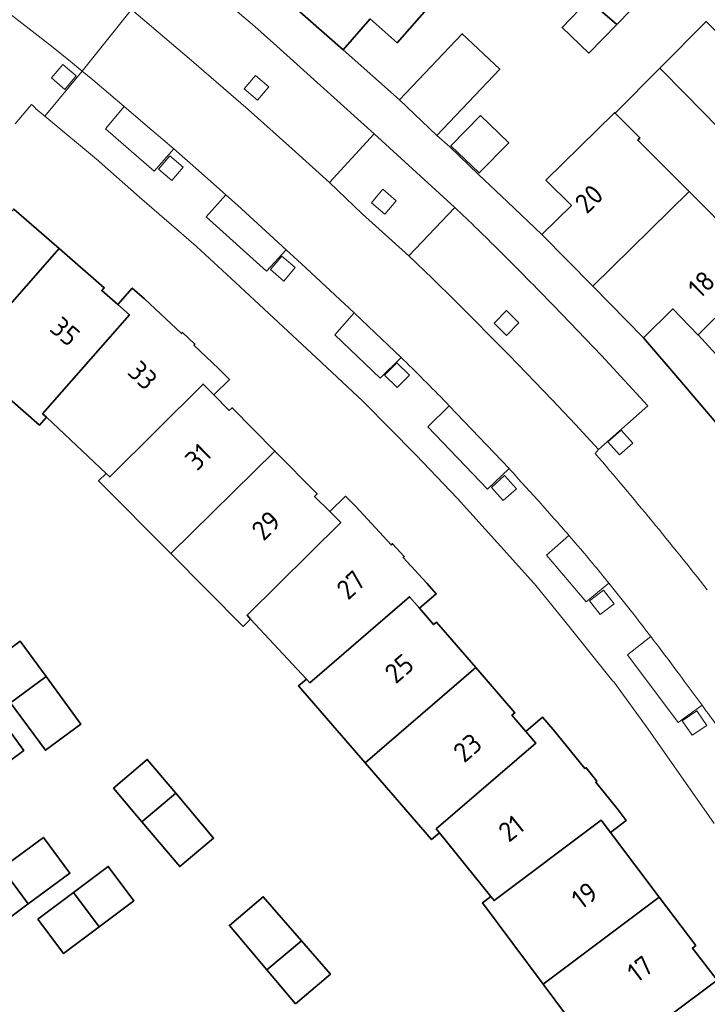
# Model space of a CAD drawing. Extents: x 150256 to 156914, y 461459 to 469481.
# Tile 675 of 731: x 154681 to 154728, y 468368 to 468435. Entities that reach past the tile are written whole.
import ezdxf
from ezdxf.enums import TextEntityAlignment as Align

# ---------------------------------------------------------------- set-up
doc = ezdxf.new("R2010")
doc.units = 0
doc.header["$LTSCALE"] = 0.75
for name, color, linetype, lineweight in [('B-RO-GR-GROENVOORZIENING-GV', 251, 'CONTINUOUS', 18), ('B-RO-OG-BEBOUWING-GV', 6, 'CONTINUOUS', 35), ('B-RO-OG-BEBOUWING-T18', 1, 'CONTINUOUS', 18), ('B-RO-VH-VERHARDING_BETONSTRAATSTEEN-GV', 251, 'CONTINUOUS', 18)]:
    doc.layers.add(name, color=color, linetype=linetype, lineweight=lineweight)
doc.styles.add('NLCS-ISO-M200-T18', font='NLCS-ISO.ttf', dxfattribs={"height": 360})

msp = doc.modelspace()

# ---------------------------------------------------------------- linework, layer by layer
at = {"layer": 'B-RO-GR-GROENVOORZIENING-GV'}
for points in [[(154684.397, 468430.33), (154685.177, 468431.243), (154684.265, 468432.023), (154683.485, 468431.11)], [(154684.397, 468430.33), (154685.177, 468431.243), (154684.265, 468432.023), (154683.485, 468431.11)], [(154697.552, 468429.595), (154698.332, 468430.508), (154697.42, 468431.287), (154696.641, 468430.374)], [(154697.552, 468429.595), (154698.332, 468430.508), (154697.42, 468431.287), (154696.641, 468430.374)], [(154691.701, 468424.106), (154692.481, 468425.019), (154691.569, 468425.798), (154690.789, 468424.885)], [(154691.701, 468424.106), (154692.481, 468425.019), (154691.569, 468425.798), (154690.789, 468424.885)], [(154706.232, 468421.815), (154707.012, 468422.727), (154706.1, 468423.507), (154705.321, 468422.594)], [(154706.232, 468421.815), (154707.012, 468422.727), (154706.1, 468423.507), (154705.321, 468422.594)], [(154699.343, 468417.25), (154700.123, 468418.163), (154699.211, 468418.942), (154698.431, 468418.029)], [(154699.343, 468417.25), (154700.123, 468418.163), (154699.211, 468418.942), (154698.431, 468418.029)], [(154714.551, 468413.529), (154715.393, 468414.385), (154714.537, 468415.227), (154713.696, 468414.37)], [(154714.551, 468413.529), (154715.393, 468414.385), (154714.537, 468415.227), (154713.696, 468414.37)], [(154707.08, 468409.977), (154707.922, 468410.834), (154707.067, 468411.675), (154706.225, 468410.819)], [(154707.08, 468409.977), (154707.922, 468410.834), (154707.067, 468411.675), (154706.225, 468410.819)], [(154722.27, 468405.378), (154723.163, 468406.18), (154722.362, 468407.073), (154721.468, 468406.271)], [(154722.27, 468405.378), (154723.163, 468406.18), (154722.362, 468407.073), (154721.468, 468406.271)], [(154714.323, 468402.273), (154715.217, 468403.075), (154714.416, 468403.968), (154713.522, 468403.166)], [(154714.323, 468402.273), (154715.217, 468403.075), (154714.416, 468403.968), (154713.522, 468403.166)], [(154720.947, 468394.479), (154721.898, 468395.212), (154721.165, 468396.162), (154720.214, 468395.43)], [(154720.947, 468394.479), (154721.898, 468395.212), (154721.165, 468396.162), (154720.214, 468395.43)], [(154727.225, 468386.245), (154728.216, 468386.923), (154727.538, 468387.913), (154726.548, 468387.234)], [(154727.225, 468386.245), (154728.216, 468386.923), (154727.538, 468387.913), (154726.548, 468387.234)]]:
    msp.add_lwpolyline(points, close=True, dxfattribs=at)
at = {"layer": 'B-RO-OG-BEBOUWING-GV'}
for points in [[(154705.731, 468443.187), (154699.69, 468436.271), (154703.406, 468433.018), (154705.243, 468435.137), (154707.09, 468433.506), (154711.288, 468438.316)], [(154705.731, 468443.187), (154699.69, 468436.271), (154703.406, 468433.018), (154705.243, 468435.137), (154707.09, 468433.506), (154711.288, 468438.316)], [(154722.074, 468434.763), (154724.014, 468436.764), (154722.139, 468438.532), (154720.152, 468436.45)], [(154722.074, 468434.763), (154724.014, 468436.764), (154722.139, 468438.532), (154720.152, 468436.45)], [(154722.074, 468434.763), (154720.152, 468436.45), (154718.345, 468434.557), (154720.168, 468432.8)], [(154722.074, 468434.763), (154720.152, 468436.45), (154718.345, 468434.557), (154720.168, 468432.8)], [(154736.85, 468426.151), (154729.936, 468433.205), (154728.168, 468434.955), (154725.019, 468431.779), (154726.725, 468430.041), (154733.64, 468422.998)], [(154736.85, 468426.151), (154729.936, 468433.205), (154728.168, 468434.955), (154725.019, 468431.779), (154726.725, 468430.041), (154733.64, 468422.998)], [(154709.798, 468427.182), (154714.084, 468431.703), (154711.521, 468434.13), (154707.235, 468429.609)], [(154709.798, 468427.182), (154714.084, 468431.703), (154711.521, 468434.13), (154707.235, 468429.609)], [(154727.005, 468423.359), (154730.467, 468419.881), (154730.565, 468419.978), (154733.64, 468422.998), (154726.725, 468430.041), (154725.019, 468431.779), (154721.961, 468428.696), (154723.656, 468427.016), (154723.509, 468426.871)], [(154727.005, 468423.359), (154730.467, 468419.881), (154730.565, 468419.978), (154733.64, 468422.998), (154726.725, 468430.041), (154725.019, 468431.779), (154721.961, 468428.696), (154723.656, 468427.016), (154723.509, 468426.871)], [(154712.762, 468428.537), (154710.756, 468426.484), (154712.689, 468424.626), (154714.703, 468426.671)], [(154712.762, 468428.537), (154710.756, 468426.484), (154712.689, 468424.626), (154714.703, 468426.671)], [(154720.432, 468416.898), (154727.005, 468423.359), (154723.509, 468426.871), (154723.656, 468427.016), (154721.961, 468428.696), (154721.919, 468428.737), (154717.239, 468424.125), (154718.978, 468422.403), (154716.966, 468420.42)], [(154720.432, 468416.898), (154727.005, 468423.359), (154723.509, 468426.871), (154723.656, 468427.016), (154721.961, 468428.696), (154721.919, 468428.737), (154717.239, 468424.125), (154718.978, 468422.403), (154716.966, 468420.42)], [(154677.432, 468411.99), (154683.998, 468419.472), (154680.905, 468422.163), (154680.717, 468421.95), (154678.634, 468423.777), (154673.257, 468417.624), (154672.272, 468416.496)], [(154677.432, 468411.99), (154683.998, 468419.472), (154680.905, 468422.163), (154680.717, 468421.95), (154678.634, 468423.777), (154673.257, 468417.624), (154672.272, 468416.496)], [(154727.005, 468423.359), (154720.432, 468416.898), (154723.905, 468413.37), (154725.908, 468415.344), (154727.618, 468413.581), (154727.622, 468413.585), (154732.223, 468418.119), (154732.297, 468418.192), (154731.717, 468418.79), (154730.565, 468419.978), (154730.467, 468419.881)], [(154727.005, 468423.359), (154720.432, 468416.898), (154723.905, 468413.37), (154725.908, 468415.344), (154727.618, 468413.581), (154727.622, 468413.585), (154732.223, 468418.119), (154732.297, 468418.192), (154731.717, 468418.79), (154730.565, 468419.978), (154730.467, 468419.881)], [(154683.998, 468419.472), (154677.432, 468411.99), (154682.667, 468407.418), (154683.133, 468407.953), (154682.879, 468408.192), (154688.8, 468414.953), (154688.006, 468415.643), (154686.911, 468416.594), (154687.081, 468416.79)], [(154683.998, 468419.472), (154677.432, 468411.99), (154682.667, 468407.418), (154683.133, 468407.953), (154682.879, 468408.192), (154688.8, 468414.953), (154688.006, 468415.643), (154686.911, 468416.594), (154687.081, 468416.79)], [(154688.006, 468415.643), (154688.8, 468414.953), (154682.879, 468408.192), (154683.133, 468407.953), (154687.208, 468404.116), (154687.462, 468403.877), (154693.827, 468410.22), (154694.564, 468409.478), (154695.631, 468410.533), (154694.89, 468411.29), (154693.204, 468412.873), (154693.273, 468412.947), (154692.436, 468413.742), (154692.354, 468413.659), (154689.826, 468416.044), (154688.996, 468416.77)], [(154688.006, 468415.643), (154688.8, 468414.953), (154682.879, 468408.192), (154683.133, 468407.953), (154687.208, 468404.116), (154687.462, 468403.877), (154693.827, 468410.22), (154694.564, 468409.478), (154695.631, 468410.533), (154694.89, 468411.29), (154693.204, 468412.873), (154693.273, 468412.947), (154692.436, 468413.742), (154692.354, 468413.659), (154689.826, 468416.044), (154688.996, 468416.77)], [(154732.033, 468409.764), (154729.664, 468412.112), (154729.318, 468411.729), (154727.622, 468413.585), (154727.618, 468413.581), (154725.908, 468415.344), (154723.905, 468413.37), (154726.236, 468410.632), (154729.099, 468407.27), (154729.183, 468407.338), (154732.092, 468409.706)], [(154732.033, 468409.764), (154729.664, 468412.112), (154729.318, 468411.729), (154727.622, 468413.585), (154727.618, 468413.581), (154725.908, 468415.344), (154723.905, 468413.37), (154726.236, 468410.632), (154729.099, 468407.27), (154729.183, 468407.338), (154732.092, 468409.706)], [(154691.626, 468398.66), (154698.738, 468405.645), (154695.812, 468408.603), (154695.621, 468408.414), (154694.564, 468409.478), (154693.827, 468410.22), (154687.462, 468403.877), (154687.208, 468404.116), (154686.704, 468403.616)], [(154691.626, 468398.66), (154698.738, 468405.645), (154695.812, 468408.603), (154695.621, 468408.414), (154694.564, 468409.478), (154693.827, 468410.22), (154687.462, 468403.877), (154687.208, 468404.116), (154686.704, 468403.616)], [(154691.626, 468398.66), (154696.573, 468393.679), (154697.077, 468394.179), (154696.833, 468394.441), (154703.229, 468400.758), (154702.476, 468401.516), (154701.447, 468402.552), (154701.627, 468402.725), (154698.738, 468405.645)], [(154691.626, 468398.66), (154696.573, 468393.679), (154697.077, 468394.179), (154696.833, 468394.441), (154703.229, 468400.758), (154702.476, 468401.516), (154701.447, 468402.552), (154701.627, 468402.725), (154698.738, 468405.645)], [(154702.476, 468401.516), (154703.229, 468400.758), (154696.833, 468394.441), (154697.077, 468394.179), (154700.89, 468390.086), (154701.129, 468389.829), (154707.932, 468395.702), (154708.614, 468394.912), (154709.75, 468395.892), (154709.116, 468396.627), (154707.487, 468398.381), (154707.567, 468398.456), (154706.774, 468399.316), (154706.674, 468399.242), (154704.256, 468401.859), (154703.556, 468402.557)], [(154702.476, 468401.516), (154703.229, 468400.758), (154696.833, 468394.441), (154697.077, 468394.179), (154700.89, 468390.086), (154701.129, 468389.829), (154707.932, 468395.702), (154708.614, 468394.912), (154709.75, 468395.892), (154709.116, 468396.627), (154707.487, 468398.381), (154707.567, 468398.456), (154706.774, 468399.316), (154706.674, 468399.242), (154704.256, 468401.859), (154703.556, 468402.557)], [(154669.592, 468391.953), (154669.364, 468391.707), (154675.057, 468383.994), (154675.137, 468384.053), (154676.865, 468381.713), (154681.595, 468385.214), (154679.876, 468387.55), (154673.66, 468395.997), (154672.67, 468395.267)], [(154669.592, 468391.953), (154669.364, 468391.707), (154675.057, 468383.994), (154675.137, 468384.053), (154676.865, 468381.713), (154681.595, 468385.214), (154679.876, 468387.55), (154673.66, 468395.997), (154672.67, 468395.267)], [(154704.889, 468384.376), (154712.444, 468390.873), (154709.765, 468393.977), (154709.568, 468393.807), (154708.614, 468394.912), (154707.932, 468395.702), (154701.129, 468389.829), (154700.89, 468390.086), (154700.353, 468389.622)], [(154704.889, 468384.376), (154712.444, 468390.873), (154709.765, 468393.977), (154709.568, 468393.807), (154708.614, 468394.912), (154707.932, 468395.702), (154701.129, 468389.829), (154700.89, 468390.086), (154700.353, 468389.622)], [(154678.903, 468390.875), (154680.685, 468388.462), (154683.117, 468390.259), (154681.345, 468392.679)], [(154678.903, 468390.875), (154680.685, 468388.462), (154683.117, 468390.259), (154681.345, 468392.679)], [(154683.117, 468390.259), (154680.685, 468388.462), (154683.073, 468385.228), (154685.492, 468387.015)], [(154683.117, 468390.259), (154680.685, 468388.462), (154683.073, 468385.228), (154685.492, 468387.015)], [(154709.966, 468379.591), (154709.747, 468379.862), (154716.558, 468385.709), (154715.871, 468386.504), (154714.917, 468387.609), (154715.114, 468387.779), (154712.444, 468390.873), (154704.889, 468384.376), (154709.429, 468379.127)], [(154709.966, 468379.591), (154709.747, 468379.862), (154716.558, 468385.709), (154715.871, 468386.504), (154714.917, 468387.609), (154715.114, 468387.779), (154712.444, 468390.873), (154704.889, 468384.376), (154709.429, 468379.127)], [(154713.482, 468375.236), (154713.701, 468374.965), (154721.016, 468380.445), (154721.643, 468379.615), (154722.714, 468380.422), (154722.165, 468381.164), (154720.635, 468383.056), (154720.719, 468383.124), (154719.984, 468384.027), (154719.895, 468383.974), (154717.733, 468386.644), (154717.01, 468387.481), (154715.871, 468386.504), (154716.558, 468385.709), (154709.747, 468379.862), (154709.966, 468379.591)], [(154713.482, 468375.236), (154713.701, 468374.965), (154721.016, 468380.445), (154721.643, 468379.615), (154722.714, 468380.422), (154722.165, 468381.164), (154720.635, 468383.056), (154720.719, 468383.124), (154719.984, 468384.027), (154719.895, 468383.974), (154717.733, 468386.644), (154717.01, 468387.481), (154715.871, 468386.504), (154716.558, 468385.709), (154709.747, 468379.862), (154709.966, 468379.591)], [(154689.659, 468380.34), (154691.969, 468382.291), (154690.02, 468384.598), (154687.723, 468382.631)], [(154689.659, 468380.34), (154691.969, 468382.291), (154690.02, 468384.598), (154687.723, 468382.631)], [(154691.969, 468382.291), (154689.659, 468380.34), (154692.24, 468377.284), (154694.55, 468379.235)], [(154691.969, 468382.291), (154689.659, 468380.34), (154692.24, 468377.284), (154694.55, 468379.235)], [(154721.643, 468379.615), (154721.016, 468380.445), (154713.701, 468374.965), (154713.482, 468375.236), (154712.913, 468374.812), (154717.042, 468369.268), (154724.976, 468375.204)], [(154721.643, 468379.615), (154721.016, 468380.445), (154713.701, 468374.965), (154713.482, 468375.236), (154712.913, 468374.812), (154717.042, 468369.268), (154724.976, 468375.204)], [(154681.9, 468374.735), (154684.739, 468376.833), (154682.932, 468379.278), (154680.093, 468377.18)], [(154681.9, 468374.735), (154684.739, 468376.833), (154682.932, 468379.278), (154680.093, 468377.18)], [(154680.093, 468377.18), (154677.27, 468375.093), (154679.077, 468372.649), (154681.9, 468374.735)], [(154680.093, 468377.18), (154677.27, 468375.093), (154679.077, 468372.649), (154681.9, 468374.735)], [(154684.993, 468375.524), (154686.749, 468373.178), (154689.115, 468374.949), (154687.36, 468377.295)], [(154684.993, 468375.524), (154686.749, 468373.178), (154689.115, 468374.949), (154687.36, 468377.295)], [(154682.552, 468373.697), (154684.307, 468371.351), (154686.749, 468373.178), (154684.993, 468375.524)], [(154682.552, 468373.697), (154684.307, 468371.351), (154686.749, 468373.178), (154684.993, 468375.524)], [(154698.193, 468370.237), (154700.544, 468372.222), (154697.937, 468375.224), (154695.628, 468373.274)], [(154698.193, 468370.237), (154700.544, 468372.222), (154697.937, 468375.224), (154695.628, 468373.274)], [(154722.328, 468364.606), (154728.916, 468369.536), (154727.24, 468371.729), (154727.465, 468371.91), (154724.976, 468375.204), (154717.042, 468369.268), (154721.163, 468363.734)], [(154722.328, 468364.606), (154728.916, 468369.536), (154727.24, 468371.729), (154727.465, 468371.91), (154724.976, 468375.204), (154717.042, 468369.268), (154721.163, 468363.734)], [(154700.142, 468367.93), (154702.524, 468369.942), (154700.544, 468372.222), (154698.193, 468370.237)], [(154700.142, 468367.93), (154702.524, 468369.942), (154700.544, 468372.222), (154698.193, 468370.237)]]:
    msp.add_lwpolyline(points, close=True, dxfattribs=at)
at = {"layer": 'B-RO-VH-VERHARDING_BETONSTRAATSTEEN-GV'}
for points in [[(154682.414, 468429.012), (154683.021, 468428.506), (154685.576, 468431.573), (154684.899, 468432.132), (154683.48, 468433.278), (154675.453, 468439.516), (154674.272, 468440.424), (154673.3, 468441.171), (154670.312, 468443.459), (154667.302, 468445.718), (154665.328, 468447.171), (154664.127, 468445.551), (154658.945, 468449.316), (154660.105, 468450.969), (154659.636, 468451.306), (154656.514, 468453.498), (154655.345, 468451.84), (154650.519, 468455.165), (154651.625, 468456.858)], [(154682.414, 468429.012), (154683.021, 468428.506), (154685.576, 468431.573), (154684.899, 468432.132), (154683.48, 468433.278), (154675.453, 468439.516), (154674.272, 468440.424), (154673.3, 468441.171), (154670.312, 468443.459), (154667.302, 468445.718), (154665.328, 468447.171), (154664.127, 468445.551), (154658.945, 468449.316), (154660.105, 468450.969), (154659.636, 468451.306), (154656.514, 468453.498), (154655.345, 468451.84), (154650.519, 468455.165), (154651.625, 468456.858)], [(154678.061, 468444.282), (154677.563, 468444.662), (154674.272, 468440.424), (154675.453, 468439.516), (154683.48, 468433.278), (154684.899, 468432.132), (154685.576, 468431.573), (154688.95, 468435.769), (154688.576, 468436.08), (154688.221, 468435.691)], [(154678.061, 468444.282), (154677.563, 468444.662), (154674.272, 468440.424), (154675.453, 468439.516), (154683.48, 468433.278), (154684.899, 468432.132), (154685.576, 468431.573), (154688.95, 468435.769), (154688.576, 468436.08), (154688.221, 468435.691)], [(154694.497, 468437.067), (154697.366, 468434.618), (154698.645, 468433.489), (154705.503, 468427.301), (154711.018, 468422.272)], [(154694.497, 468437.067), (154697.366, 468434.618), (154698.645, 468433.489), (154705.503, 468427.301), (154711.018, 468422.272)], [(154729.099, 468407.27), (154726.236, 468410.632), (154723.905, 468413.37), (154720.432, 468416.898), (154716.966, 468420.42), (154714.604, 468422.65), (154712.635, 468424.52), (154710.677, 468426.402), (154709.798, 468427.182), (154707.235, 468429.609), (154703.406, 468433.018), (154699.69, 468436.271)], [(154729.099, 468407.27), (154726.236, 468410.632), (154723.905, 468413.37), (154720.432, 468416.898), (154716.966, 468420.42), (154714.604, 468422.65), (154712.635, 468424.52), (154710.677, 468426.402), (154709.798, 468427.182), (154707.235, 468429.609), (154703.406, 468433.018), (154699.69, 468436.271)], [(154720.607, 468405.471), (154720.824, 468405.762), (154719.256, 468407.467), (154717.67, 468409.151), (154714.727, 468412.191), (154711.061, 468415.885), (154709.487, 468417.431), (154707.888, 468418.962), (154704.683, 468421.83), (154702.452, 468423.982), (154699.687, 468426.48), (154696.901, 468428.951), (154693.043, 468432.302), (154688.95, 468435.769), (154685.576, 468431.573), (154686.306, 468430.97), (154688.456, 468429.151), (154690.345, 468427.553), (154691.833, 468426.261), (154693.519, 468424.796), (154695.375, 468423.137), (154696.177, 468422.42), (154699.501, 468419.378), (154700.558, 468418.411), (154704.146, 468415.069), (154705.591, 468413.723), (154707.345, 468412.04), (154707.513, 468411.878)], [(154720.607, 468405.471), (154720.824, 468405.762), (154719.256, 468407.467), (154717.67, 468409.151), (154714.727, 468412.191), (154711.061, 468415.885), (154709.487, 468417.431), (154707.888, 468418.962), (154704.683, 468421.83), (154702.452, 468423.982), (154699.687, 468426.48), (154696.901, 468428.951), (154693.043, 468432.302), (154688.95, 468435.769), (154685.576, 468431.573), (154686.306, 468430.97), (154688.456, 468429.151), (154690.345, 468427.553), (154691.833, 468426.261), (154693.519, 468424.796), (154695.375, 468423.137), (154696.177, 468422.42), (154699.501, 468419.378), (154700.558, 468418.411), (154704.146, 468415.069), (154705.591, 468413.723), (154707.345, 468412.04), (154707.513, 468411.878)], [(154707.513, 468411.878), (154707.345, 468412.04), (154705.91, 468410.618), (154702.821, 468413.582), (154704.146, 468415.069), (154700.558, 468418.411), (154699.501, 468419.378), (154698.163, 468417.92), (154694.052, 468421.64), (154695.375, 468423.137), (154693.519, 468424.796), (154691.833, 468426.261), (154690.501, 468424.756), (154687.163, 468427.627), (154688.456, 468429.151), (154686.306, 468430.97), (154685.576, 468431.573), (154683.021, 468428.506), (154686.697, 468425.443), (154686.723, 468425.421), (154686.743, 468425.405), (154689.496, 468422.973), (154693.36, 468419.631), (154693.362, 468419.629), (154693.383, 468419.611), (154696.332, 468416.876), (154696.359, 468416.851), (154701.902, 468411.711), (154701.946, 468411.673), (154704.747, 468409.044), (154704.812, 468408.978), (154708.331, 468405.407), (154708.373, 468405.366), (154711.187, 468402.427), (154711.197, 468402.413), (154713.936, 468399.373), (154716.402, 468396.636), (154716.426, 468396.609), (154716.457, 468396.574), (154718.627, 468393.923), (154721.815, 468389.946), (154721.864, 468389.885), (154724.219, 468386.657), (154728.719, 468380.222)], [(154707.513, 468411.878), (154707.345, 468412.04), (154705.91, 468410.618), (154702.821, 468413.582), (154704.146, 468415.069), (154700.558, 468418.411), (154699.501, 468419.378), (154698.163, 468417.92), (154694.052, 468421.64), (154695.375, 468423.137), (154693.519, 468424.796), (154691.833, 468426.261), (154690.501, 468424.756), (154687.163, 468427.627), (154688.456, 468429.151), (154686.306, 468430.97), (154685.576, 468431.573), (154683.021, 468428.506), (154686.697, 468425.443), (154686.723, 468425.421), (154686.743, 468425.405), (154689.496, 468422.973), (154693.36, 468419.631), (154693.362, 468419.629), (154693.383, 468419.611), (154696.332, 468416.876), (154696.359, 468416.851), (154701.902, 468411.711), (154701.946, 468411.673), (154704.747, 468409.044), (154704.812, 468408.978), (154708.331, 468405.407), (154708.373, 468405.366), (154711.187, 468402.427), (154711.197, 468402.413), (154713.936, 468399.373), (154716.402, 468396.636), (154716.426, 468396.609), (154716.457, 468396.574), (154718.627, 468393.923), (154721.815, 468389.946), (154721.864, 468389.885), (154724.219, 468386.657), (154728.719, 468380.222)], [(154680.995, 468427.986), (154682.115, 468429.291)], [(154680.995, 468427.986), (154682.115, 468429.291)], [(154711.018, 468422.272), (154707.888, 468418.962), (154709.487, 468417.431), (154711.061, 468415.885), (154714.727, 468412.191), (154717.67, 468409.151), (154719.256, 468407.467), (154720.824, 468405.762), (154724.189, 468408.734), (154721.022, 468412.163), (154717.787, 468415.545)], [(154711.018, 468422.272), (154707.888, 468418.962), (154709.487, 468417.431), (154711.061, 468415.885), (154714.727, 468412.191), (154717.67, 468409.151), (154719.256, 468407.467), (154720.824, 468405.762), (154724.189, 468408.734), (154721.022, 468412.163), (154717.787, 468415.545)], [(154717.787, 468415.545), (154721.022, 468412.163), (154724.189, 468408.734), (154720.824, 468405.762), (154720.607, 468405.471)], [(154717.787, 468415.545), (154721.022, 468412.163), (154724.189, 468408.734), (154720.824, 468405.762), (154720.607, 468405.471)], [(154714.718, 468404.444), (154713.256, 468403.053), (154709.172, 468407.293), (154710.639, 468408.742)], [(154714.718, 468404.444), (154713.256, 468403.053), (154709.172, 468407.293), (154710.639, 468408.742)], [(154710.639, 468408.742), (154714.718, 468404.444)], [(154710.639, 468408.742), (154714.718, 468404.444)], [(154716.882, 468402.065), (154717.786, 468401.052)], [(154717.786, 468401.052), (154716.882, 468402.065)], [(154716.882, 468402.065), (154717.786, 468401.052)], [(154717.786, 468401.052), (154716.882, 468402.065)], [(154721.541, 468396.627), (154719.985, 468395.36), (154717.283, 468398.542), (154718.808, 468399.886)], [(154718.808, 468399.886), (154717.283, 468398.542), (154719.985, 468395.36), (154721.541, 468396.627)], [(154721.541, 468396.627), (154719.985, 468395.36), (154717.283, 468398.542), (154718.808, 468399.886)], [(154718.808, 468399.886), (154717.283, 468398.542), (154719.985, 468395.36), (154721.541, 468396.627)], [(154727.892, 468388.307), (154726.261, 468387.125), (154722.812, 468391.747), (154724.395, 468392.988)], [(154724.395, 468392.988), (154722.812, 468391.747), (154726.261, 468387.125), (154727.892, 468388.307)], [(154727.892, 468388.307), (154726.261, 468387.125), (154722.812, 468391.747), (154724.395, 468392.988)], [(154724.395, 468392.988), (154722.812, 468391.747), (154726.261, 468387.125), (154727.892, 468388.307)]]:
    msp.add_lwpolyline(points, dxfattribs=at)
for points in [[(154705.503, 468427.301), (154698.645, 468433.489), (154697.366, 468434.618), (154694.497, 468437.067), (154691.445, 468439.582), (154688.576, 468436.08), (154688.95, 468435.769), (154693.043, 468432.302), (154696.901, 468428.951), (154699.687, 468426.48), (154702.452, 468423.982)], [(154705.503, 468427.301), (154698.645, 468433.489), (154697.366, 468434.618), (154694.497, 468437.067), (154691.445, 468439.582), (154688.576, 468436.08), (154688.95, 468435.769), (154693.043, 468432.302), (154696.901, 468428.951), (154699.687, 468426.48), (154702.452, 468423.982)], [(154684.397, 468430.33), (154683.485, 468431.11), (154684.265, 468432.023), (154685.177, 468431.243)], [(154684.397, 468430.33), (154683.485, 468431.11), (154684.265, 468432.023), (154685.177, 468431.243)], [(154697.552, 468429.595), (154696.641, 468430.374), (154697.42, 468431.287), (154698.332, 468430.508)], [(154697.552, 468429.595), (154696.641, 468430.374), (154697.42, 468431.287), (154698.332, 468430.508)], [(154688.456, 468429.151), (154687.163, 468427.627), (154690.501, 468424.756), (154691.833, 468426.261), (154690.345, 468427.553)], [(154688.456, 468429.151), (154687.163, 468427.627), (154690.501, 468424.756), (154691.833, 468426.261), (154690.345, 468427.553)], [(154702.452, 468423.982), (154704.683, 468421.83), (154707.888, 468418.962), (154711.018, 468422.272), (154705.503, 468427.301)], [(154702.452, 468423.982), (154704.683, 468421.83), (154707.888, 468418.962), (154711.018, 468422.272), (154705.503, 468427.301)], [(154691.701, 468424.106), (154690.789, 468424.885), (154691.569, 468425.798), (154692.481, 468425.019)], [(154691.701, 468424.106), (154690.789, 468424.885), (154691.569, 468425.798), (154692.481, 468425.019)], [(154706.232, 468421.815), (154705.321, 468422.594), (154706.1, 468423.507), (154707.012, 468422.727)], [(154706.232, 468421.815), (154705.321, 468422.594), (154706.1, 468423.507), (154707.012, 468422.727)], [(154695.375, 468423.137), (154694.052, 468421.64), (154698.163, 468417.92), (154699.501, 468419.378), (154696.177, 468422.42)], [(154695.375, 468423.137), (154694.052, 468421.64), (154698.163, 468417.92), (154699.501, 468419.378), (154696.177, 468422.42)], [(154699.343, 468417.25), (154698.431, 468418.029), (154699.211, 468418.942), (154700.123, 468418.163)], [(154699.343, 468417.25), (154698.431, 468418.029), (154699.211, 468418.942), (154700.123, 468418.163)], [(154714.551, 468413.529), (154713.696, 468414.37), (154714.537, 468415.227), (154715.393, 468414.385)], [(154714.551, 468413.529), (154713.696, 468414.37), (154714.537, 468415.227), (154715.393, 468414.385)], [(154707.345, 468412.04), (154705.591, 468413.723), (154704.146, 468415.069), (154702.821, 468413.582), (154705.91, 468410.618)], [(154707.345, 468412.04), (154705.591, 468413.723), (154704.146, 468415.069), (154702.821, 468413.582), (154705.91, 468410.618)], [(154707.08, 468409.977), (154706.225, 468410.819), (154707.067, 468411.675), (154707.922, 468410.834)], [(154707.08, 468409.977), (154706.225, 468410.819), (154707.067, 468411.675), (154707.922, 468410.834)], [(154710.639, 468408.742), (154709.172, 468407.293), (154713.256, 468403.053), (154714.718, 468404.444)], [(154710.639, 468408.742), (154709.172, 468407.293), (154713.256, 468403.053), (154714.718, 468404.444)], [(154722.27, 468405.378), (154721.468, 468406.271), (154722.362, 468407.073), (154723.163, 468406.18)], [(154722.27, 468405.378), (154721.468, 468406.271), (154722.362, 468407.073), (154723.163, 468406.18)], [(154714.323, 468402.273), (154713.522, 468403.166), (154714.416, 468403.968), (154715.217, 468403.075)], [(154714.323, 468402.273), (154713.522, 468403.166), (154714.416, 468403.968), (154715.217, 468403.075)], [(154720.947, 468394.479), (154720.214, 468395.43), (154721.165, 468396.162), (154721.898, 468395.212)], [(154720.947, 468394.479), (154720.214, 468395.43), (154721.165, 468396.162), (154721.898, 468395.212)], [(154727.225, 468386.245), (154726.548, 468387.234), (154727.538, 468387.913), (154728.216, 468386.923)], [(154727.225, 468386.245), (154726.548, 468387.234), (154727.538, 468387.913), (154728.216, 468386.923)]]:
    msp.add_lwpolyline(points, close=True, dxfattribs=at)
for points in [[(154682.115, 468429.291, -0.124538), (154682.414, 468429.012)], [(154682.115, 468429.291, -0.124538), (154682.414, 468429.012)], [(154714.075, 468419.3, 0.006133), (154711.018, 468422.272)], [(154711.018, 468422.272, -0.006133), (154714.075, 468419.3)], [(154714.075, 468419.3, 0.006133), (154711.018, 468422.272)], [(154711.018, 468422.272, -0.006133), (154714.075, 468419.3)], [(154717.787, 468415.545, 0.004688), (154714.075, 468419.3)], [(154714.075, 468419.3, -0.004688), (154717.787, 468415.545)], [(154717.787, 468415.545, 0.004688), (154714.075, 468419.3)], [(154714.075, 468419.3, -0.004688), (154717.787, 468415.545)], [(154707.513, 468411.878, -0.00511), (154710.639, 468408.742)], [(154710.639, 468408.742, 0.00511), (154707.513, 468411.878)], [(154707.513, 468411.878, -0.00511), (154710.639, 468408.742)], [(154710.639, 468408.742, 0.00511), (154707.513, 468411.878)], [(154728.254, 468396.176, 0.010861), (154720.607, 468405.471)], [(154720.607, 468405.471, -0.010861), (154728.254, 468396.176)], [(154728.254, 468396.176, 0.010861), (154720.607, 468405.471)], [(154720.607, 468405.471, -0.010861), (154728.254, 468396.176)], [(154714.718, 468404.444, -0.003305), (154716.882, 468402.065)], [(154716.882, 468402.065, 0.003305), (154714.718, 468404.444)], [(154714.718, 468404.444, -0.003305), (154716.882, 468402.065)], [(154716.882, 468402.065, 0.003305), (154714.718, 468404.444)], [(154717.786, 468401.052, -0.003641), (154718.808, 468399.886)], [(154718.808, 468399.886, 0.003641), (154717.786, 468401.052)], [(154717.786, 468401.052, -0.003641), (154718.808, 468399.886)], [(154718.808, 468399.886, 0.003641), (154717.786, 468401.052)], [(154718.808, 468399.886, -0.004833), (154720.421, 468397.988)], [(154720.421, 468397.988, 0.004833), (154718.808, 468399.886)], [(154718.808, 468399.886, -0.004833), (154720.421, 468397.988)], [(154720.421, 468397.988, 0.004833), (154718.808, 468399.886)], [(154720.421, 468397.988, -0.002834), (154721.541, 468396.627)], [(154721.541, 468396.627, 0.002834), (154720.421, 468397.988)], [(154720.421, 468397.988, -0.002834), (154721.541, 468396.627)], [(154721.541, 468396.627, 0.002834), (154720.421, 468397.988)], [(154721.541, 468396.627, -0.004636), (154722.988, 468394.807)], [(154722.988, 468394.807, 0.004636), (154721.541, 468396.627)], [(154721.541, 468396.627, -0.004636), (154722.988, 468394.807)], [(154722.988, 468394.807, 0.004636), (154721.541, 468396.627)], [(154722.988, 468394.807, -0.002518), (154724.395, 468392.988)], [(154724.395, 468392.988, 0.002518), (154722.988, 468394.807)], [(154722.988, 468394.807, -0.002518), (154724.395, 468392.988)], [(154724.395, 468392.988, 0.002518), (154722.988, 468394.807)], [(154724.395, 468392.988, -0.003455), (154726.278, 468390.494)], [(154726.278, 468390.494, 0.003455), (154724.395, 468392.988)], [(154724.395, 468392.988, -0.003455), (154726.278, 468390.494)], [(154726.278, 468390.494, 0.003455), (154724.395, 468392.988)], [(154726.278, 468390.494, -0.002432), (154727.892, 468388.307)], [(154727.892, 468388.307, 0.002432), (154726.278, 468390.494)], [(154726.278, 468390.494, -0.002432), (154727.892, 468388.307)], [(154727.892, 468388.307, 0.002432), (154726.278, 468390.494)], [(154727.892, 468388.307, -0.003411), (154730.219, 468385.069)], [(154730.219, 468385.069, 0.003411), (154727.892, 468388.307)], [(154727.892, 468388.307, -0.003411), (154730.219, 468385.069)], [(154730.219, 468385.069, 0.003411), (154727.892, 468388.307)]]:
    msp.add_lwpolyline(points, format="xyb", dxfattribs=at)

# ---------------------------------------------------------------- texts
at = {"layer": 'B-RO-OG-BEBOUWING-T18', "style": 'NLCS-ISO-M200-T18'}
for s, rotation, p in [('20', 44.5, (154720.176, 468422.861)), ('20', 44.5, (154720.176, 468422.861)), ('18', 44.1, (154727.857, 468417.025)), ('18', 44.1, (154727.857, 468417.025)), ('35', 319, (154684.413, 468413.809)), ('35', 319, (154684.413, 468413.809)), ('33', 316.5, (154689.71, 468410.815)), ('33', 316.5, (154689.71, 468410.815)), ('31', 44.7, (154693.493, 468405.259)), ('31', 44.7, (154693.493, 468405.259)), ('29', 44.7, (154698.134, 468400.568)), ('29', 44.7, (154698.134, 468400.568)), ('27', 42.7, (154703.918, 468396.513)), ('27', 42.7, (154703.918, 468396.513)), ('25', 40.8, (154707.223, 468390.8)), ('25', 40.8, (154707.223, 468390.8)), ('23', 40.8, (154711.885, 468385.399)), ('23', 40.8, (154711.885, 468385.399)), ('21', 38.9, (154714.867, 468379.889)), ('21', 38.9, (154714.867, 468379.889)), ('19', 37.1, (154719.879, 468375.315)), ('19', 37.1, (154719.879, 468375.315)), ('17', 37.1, (154723.667, 468370.301)), ('17', 37.1, (154723.667, 468370.301))]:
    msp.add_text(s, height=1.35, rotation=rotation, dxfattribs=at).set_placement(p, align=Align.MIDDLE)

doc.saveas('drawing.dxf')
